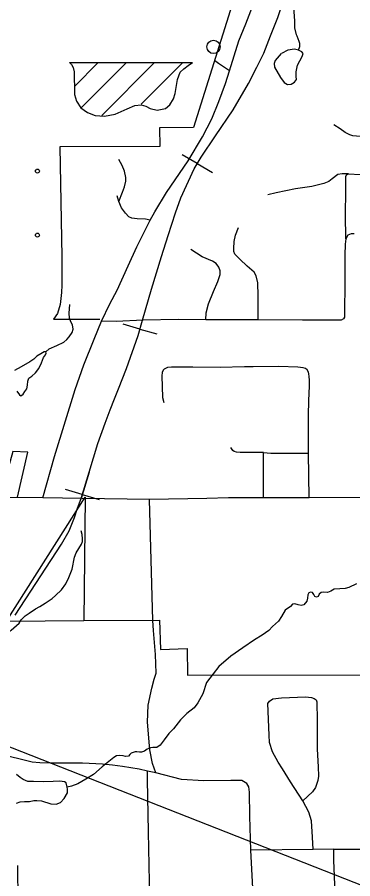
# Model space of a CAD drawing. Extents: x 22866 to 28196, y 1324810 to 1328105.
# Drawn here: x 25764.8 to 25825.4, y 1326340.7 to 1326496.3 of the extents above; entities that cross this region are included whole.
import ezdxf

# ---------------------------------------------------------------- set-up
doc = ezdxf.new("R2010")
doc.units = 0
for name, color, linetype in [('Level 33', 7, 'Continuous'), ('Level 34', 7, 'Continuous'), ('Level 35', 7, 'Continuous'), ('Level 40', 7, 'Continuous'), ('Level 56', 7, 'Continuous'), ('Level 57', 7, 'Continuous'), ('Level 58', 7, 'Continuous'), ('Level 6', 7, 'Continuous'), ('Page Text', 7, 'Continuous')]:
    doc.layers.add(name, color=color, linetype=linetype)

msp = doc.modelspace()

# ---------------------------------------------------------------- linework, layer by layer
at = {"layer": 'Level 33'}
for points in [[(25798.21, 1326474.72), (25799.94, 1326477.94), (25801.16, 1326481.11), (25802.38, 1326484.33), (25803.13, 1326486.66), (25803.96, 1326489.33), (25804.83, 1326492.04), (25806.08, 1326495.15), (25807.99, 1326500.19), (25809.15, 1326502.97)], [(25779.98, 1326441.38), (25781.5, 1326444.54), (25782.81, 1326447.01), (25784.84, 1326451.43), (25786.39, 1326454.86), (25788.78, 1326459.67), (25789.61, 1326461.18), (25791.76, 1326464.67), (25795.64, 1326470.39), (25798.21, 1326474.72)], [(25783.14, 1326463.02), (25783.77, 1326464.72), (25784.16, 1326465.7), (25784.39, 1326466.69), (25784.39, 1326467.35), (25784.16, 1326468.48), (25783.74, 1326469.52), (25783.14, 1326470.6)], [(25788.78, 1326459.67), (25787.94, 1326459.85), (25786.42, 1326459.91), (25785.47, 1326460.03), (25784.93, 1326460.27), (25784.36, 1326460.9), (25783.62, 1326461.88), (25783.14, 1326463.02), (25782.81, 1326464.06)], [(25825.62, 1326457.19), (25825.11, 1326457.16), (25824.48, 1326456.92), (25824.1, 1326456.29), (25824.01, 1326455.31), (25823.92, 1326453.34), (25823.92, 1326449.1), (25823.89, 1326442.15)], [(25823.89, 1326442.15), (25823.71, 1326441.8), (25823.3, 1326441.56), (25821.63, 1326441.59), (25816.29, 1326441.59), (25808.27, 1326441.65), (25798.85, 1326441.67)], [(25769.38, 1326409.51), (25771.49, 1326416.98), (25775.24, 1326429.04), (25776.78, 1326433.5), (25778.7, 1326438.16), (25779.98, 1326441.38)], [(25798.85, 1326441.67), (25793.85, 1326441.68), (25787.55, 1326441.56), (25782.66, 1326441.35), (25779.98, 1326441.38)], [(25793.93, 1326433.12), (25792.63, 1326433.12), (25791.93, 1326433.04), (25791.33, 1326432.75), (25791.14, 1326432.54), (25790.93, 1326432.13), (25790.87, 1326431.53), (25791, 1326427.64), (25791.24, 1326426.71)], [(25817.36, 1326417.54), (25817.38, 1326420.71), (25817.38, 1326424.37), (25817.46, 1326427.05), (25817.57, 1326429.66), (25817.55, 1326430.74), (25817.53, 1326431.44), (25817.46, 1326431.92), (25817.36, 1326432.21), (25817.13, 1326432.62), (25816.86, 1326432.87), (25816.45, 1326432.98), (25815.46, 1326433.12), (25812.02, 1326433.22), (25807.4, 1326433.18), (25805.84, 1326433.16), (25801.42, 1326433.04), (25796.51, 1326433.12), (25793.93, 1326433.12)], [(25809.24, 1326417.66), (25805.96, 1326417.7), (25805.03, 1326417.7), (25804.41, 1326417.73), (25803.95, 1326417.87), (25803.7, 1326418.04), (25803.35, 1326418.57)], [(25809.28, 1326409.5), (25809.28, 1326413), (25809.24, 1326416.25), (25809.24, 1326417.66)], [(25809.24, 1326417.66), (25810.59, 1326417.57), (25817.36, 1326417.54)], [(25817.52, 1326409.47), (25817.36, 1326417.54)], [(25776.52, 1326409.39), (25769.38, 1326409.51), (25761.94, 1326409.56)], [(25835.99, 1326409.55), (25817.52, 1326409.47), (25809.28, 1326409.5), (25802.94, 1326409.51), (25799.02, 1326409.39), (25788.64, 1326409.2), (25776.52, 1326409.39)], [(25789.26, 1326387.35), (25788.64, 1326409.2)], [(25789.8, 1326359.78), (25789.22, 1326361.48), (25788.72, 1326363.96), (25788.29, 1326368.95), (25788.41, 1326372.01), (25789.1, 1326375.11), (25789.53, 1326376.75), (25789.88, 1326377.83), (25789.72, 1326381.16), (25789.41, 1326385.53), (25789.26, 1326387.35)], [(25818.22, 1326345.98), (25818.13, 1326348.19), (25817.92, 1326351.12), (25817.47, 1326352.67), (25816.37, 1326354.76), (25814.16, 1326358.19), (25812.67, 1326360.52), (25811.9, 1326361.75), (25810.91, 1326363.63), (25810.35, 1326365.31), (25810.29, 1326366.62), (25810.05, 1326372.35), (25810.32, 1326372.76), (25810.94, 1326373.18), (25812.52, 1326373.33), (25816.82, 1326373.53), (25817.92, 1326373.41), (25818.4, 1326373.24), (25818.75, 1326372.97), (25818.9, 1326372.64), (25818.93, 1326369.27), (25818.96, 1326364.07), (25819.14, 1326360.92), (25819.2, 1326359.22), (25819.08, 1326358.45), (25818.67, 1326357.16), (25818.13, 1326356.36), (25816.37, 1326354.76)], [(25788.31, 1326360.11), (25786.8, 1326360.46), (25783.79, 1326360.98), (25781.97, 1326361.17), (25780.19, 1326361.37), (25776.59, 1326361.58), (25773.86, 1326361.56), (25770.8, 1326361.54), (25768.83, 1326361.64), (25767.48, 1326361.74), (25765.33, 1326362.28), (25761.79, 1326363.09), (25758.26, 1326363.94), (25753.75, 1326365.1), (25750.93, 1326365.94), (25748.64, 1326366.73)], [(25806.98, 1326345.83), (25806.77, 1326351.99), (25806.73, 1326356.33), (25806.62, 1326357.26), (25806.23, 1326357.87), (25805.34, 1326358.42), (25803.37, 1326358.42), (25798.46, 1326358.38), (25794.43, 1326358.61), (25789.8, 1326359.78), (25788.31, 1326360.11)], [(25788.74, 1326337.13), (25788.49, 1326349.14), (25788.33, 1326358.58), (25788.31, 1326360.11)], [(25821.94, 1326345.99), (25818.22, 1326345.98), (25806.98, 1326345.83)], [(25807.62, 1326316.75), (25807.39, 1326327.12), (25807.31, 1326338.99), (25806.98, 1326345.83)], [(25821.94, 1326345.99), (25827, 1326346), (25838.33, 1326345.88)], [(25822.76, 1326317.46), (25822.54, 1326323.27), (25822.54, 1326329.21), (25821.94, 1326344.02), (25821.94, 1326345.99)], [(25765.45, 1326315.3), (25765.37, 1326320.83), (25765.18, 1326328.41), (25764.97, 1326336.58), (25764.87, 1326343.06)]]:
    msp.add_lwpolyline(points, dxfattribs=at)
at = {"layer": 'Level 34'}
for points in [[(25803.13, 1326486.66), (25801.12, 1326487.98), (25800.43, 1326488.5)], [(25834.8, 1326474.36), (25832.73, 1326474.49), (25830.58, 1326474.6), (25828.76, 1326474.63), (25826.86, 1326474.78), (25826.08, 1326474.82), (25825.42, 1326474.87), (25824.86, 1326475.06), (25824.02, 1326475.52), (25823.13, 1326476.15), (25821.98, 1326476.9)], [(25824.63, 1326468.01), (25823.45, 1326468.04), (25822.7, 1326467.92), (25821.66, 1326467.15), (25821.03, 1326466.67), (25820.16, 1326466.25), (25817.99, 1326465.71), (25815.04, 1326465.29), (25811.55, 1326464.58), (25810.06, 1326464.25)], [(25824.1, 1326456.29), (25824.07, 1326460.67), (25824.1, 1326464.91), (25824.13, 1326467), (25824.1, 1326467.54), (25824.24, 1326467.87), (25824.63, 1326468.01), (25826.72, 1326467.89), (25834.77, 1326467.75)], [(25808.27, 1326441.65), (25808.3, 1326446), (25808.22, 1326448.36), (25807.95, 1326449.61), (25807.59, 1326450.27), (25806.28, 1326451.32), (25804.99, 1326452.63), (25804.1, 1326453.5), (25803.92, 1326453.97), (25803.89, 1326454.56), (25803.98, 1326455.82), (25804.19, 1326456.92), (25804.73, 1326458.35)], [(25798.85, 1326441.67), (25798.91, 1326442.89), (25799.3, 1326444.56), (25800.22, 1326446.74), (25801.03, 1326448.56), (25801.42, 1326449.82), (25801.42, 1326450.53), (25801.21, 1326451.16), (25800.73, 1326451.82), (25800.04, 1326452.23), (25798.17, 1326453.06), (25796.16, 1326454.34)]]:
    msp.add_lwpolyline(points, dxfattribs=at)
at = {"layer": 'Level 35'}
for points in [[(25815.55, 1326490.39), (25815.8, 1326491.06), (25815.8, 1326491.56), (25815.69, 1326491.95), (25815.33, 1326492.91), (25815.19, 1326493.16), (25814.94, 1326494.38), (25814.91, 1326494.66), (25814.91, 1326495.59), (25814.8, 1326497.37), (25814.73, 1326498.27), (25814.76, 1326499.12), (25815.05, 1326500.02), (25815.37, 1326501.16), (25816.15, 1326502.44), (25816.72, 1326503.26), (25817.72, 1326504.26), (25819.11, 1326506.62)], [(25812.45, 1326489.78), (25811.34, 1326488.53), (25811.16, 1326487.96), (25811.23, 1326487.29), (25812.34, 1326485.43), (25813.02, 1326484.54), (25813.62, 1326484.15), (25814.26, 1326484.22), (25814.87, 1326484.61), (25815.23, 1326485.04), (25815.15, 1326485.61), (25815.15, 1326486.43), (25815.4, 1326487.64), (25816.26, 1326489.21), (25816.4, 1326489.75), (25816.19, 1326490.07), (25815.55, 1326490.39), (25814.83, 1326490.53), (25813.66, 1326490.39), (25812.48, 1326489.78)], [(25769.93, 1326435.87), (25770.56, 1326436.41), (25771.94, 1326437.04), (25773.17, 1326437.61), (25773.75, 1326438.11), (25774.14, 1326438.55), (25774.71, 1326439.34), (25774.9, 1326439.97), (25774.74, 1326440.75), (25774.48, 1326441.3), (25774.22, 1326441.93), (25774.14, 1326442.84), (25774.3, 1326444.41)], [(25764.73, 1326428.75), (25765.17, 1326428.1), (25765.43, 1326427.94), (25765.85, 1326428.23), (25766.14, 1326428.73), (25766.53, 1326429.2), (25766.61, 1326429.85), (25766.69, 1326430.58), (25766.85, 1326431.08), (25767.39, 1326431.47), (25768.1, 1326432.08), (25768.68, 1326432.83), (25769.17, 1326433.88), (25769.49, 1326434.82), (25769.9, 1326435.35), (25770.03, 1326435.61), (25769.93, 1326435.87), (25769.64, 1326435.87), (25769.04, 1326435.5), (25768.34, 1326435.06), (25767.79, 1326434.56), (25767.03, 1326434.04), (25765.49, 1326433.15), (25764.26, 1326432.52)], [(25771.7, 1326391.83), (25772.75, 1326392.84), (25773.55, 1326393.98), (25774.09, 1326395.12), (25774.68, 1326396.6), (25775.12, 1326398.76), (25775.44, 1326399.53), (25775.91, 1326400.34), (25776.41, 1326401.09), (25776.57, 1326401.61), (25776.58, 1326402.11), (25776.5, 1326402.87), (25776.34, 1326403.5)], [(25826.06, 1326393.93), (25824.7, 1326393.3), (25824, 1326393.09), (25823.03, 1326393.06), (25822.04, 1326392.98), (25821.41, 1326392.62), (25820.81, 1326392.41), (25820.18, 1326392.43), (25819.66, 1326392.36), (25819.32, 1326392.09), (25819.14, 1326391.68), (25818.82, 1326391.55), (25818.54, 1326391.65), (25818.35, 1326392.04), (25818.12, 1326392.36), (25817.75, 1326392.46), (25817.46, 1326392.33), (25817.28, 1326391.94), (25817.23, 1326391.39), (25817.1, 1326390.81), (25816.55, 1326390.18), (25816.05, 1326390.05), (25815.5, 1326390.16), (25814.93, 1326390.32), (25814.48, 1326390.26), (25814.12, 1326389.84), (25813.18, 1326389.22), (25812.5, 1326388.07), (25811.95, 1326387.18)], [(25765.47, 1326387.44), (25766.21, 1326388.18), (25766.91, 1326388.64), (25768.05, 1326389.44), (25768.87, 1326389.87), (25769.83, 1326390.46), (25771.08, 1326391.3), (25771.7, 1326391.83)], [(25756.65, 1326382.23), (25757.45, 1326383.54), (25757.96, 1326384.17), (25758.54, 1326384.56), (25758.95, 1326384.85), (25759.19, 1326384.95), (25759.71, 1326384.99), (25760.01, 1326384.95), (25760.28, 1326384.83), (25760.59, 1326384.53), (25760.91, 1326384.29), (25761.19, 1326384.24), (25761.48, 1326384.35), (25761.78, 1326384.56), (25761.94, 1326384.72), (25762.33, 1326384.81), (25762.71, 1326384.9), (25763.1, 1326385.15), (25763.29, 1326385.33), (25763.65, 1326385.6), (25765.11, 1326386.87), (25765.47, 1326387.44)], [(25811.95, 1326387.18), (25810.88, 1326386.24), (25810.2, 1326385.53), (25809.02, 1326384.67), (25807.64, 1326383.83)], [(25807.64, 1326383.83), (25805.55, 1326382.4), (25803.33, 1326380.89), (25801.21, 1326379.03), (25800.17, 1326377.69), (25798.96, 1326376.15), (25798.28, 1326374.08), (25797.42, 1326372.44)], [(25797.42, 1326372.44), (25796.71, 1326371.52), (25795.41, 1326370.53), (25794.28, 1326369.4), (25793, 1326367.75), (25792.14, 1326366.94), (25791.3, 1326365.74), (25790.62, 1326364.82), (25790, 1326364.38), (25789.68, 1326364.4), (25789.68, 1326364.4), (25789.29, 1326364.38), (25788.82, 1326364.35), (25788.27, 1326364.09), (25787.75, 1326363.7), (25787.2, 1326363.51), (25786.83, 1326363.54), (25786.36, 1326363.59), (25786.05, 1326363.59), (25785.37, 1326363.36), (25785.14, 1326363.1), (25784.87, 1326362.83), (25784.35, 1326362.73), (25783.88, 1326362.86), (25783.2, 1326362.96), (25782.68, 1326362.89), (25782.21, 1326362.57)], [(25782.21, 1326362.57), (25780.14, 1326360.9), (25778.57, 1326359.51), (25777.14, 1326358.67), (25775.75, 1326357.84), (25774.58, 1326357.39), (25773.79, 1326357.24)], [(25773.79, 1326357.24), (25773.64, 1326357.99), (25773.3, 1326358.2), (25772.44, 1326358.28), (25771.26, 1326358.26), (25769.61, 1326358.2), (25767.71, 1326358.23), (25766.69, 1326358.26), (25765.82, 1326358.62), (25765.3, 1326358.94), (25764.67, 1326359.49)], [(25764.67, 1326354.3), (25765.33, 1326354.59), (25766.09, 1326354.64), (25767, 1326354.64), (25767.76, 1326354.78), (25768.31, 1326354.83), (25769.17, 1326354.72), (25770.84, 1326354.2), (25771.78, 1326354.12), (25772.62, 1326354.46), (25773.25, 1326355.14), (25773.85, 1326356.19), (25773.88, 1326356.79), (25773.8, 1326357.29)]]:
    msp.add_lwpolyline(points, dxfattribs=at)
at = {"layer": 'Level 40'}
for p, q in [((25797.3, 1326469.87), (25794.56, 1326471.46)), ((25797.3, 1326469.87), (25800.04, 1326468.28)), ((25786.94, 1326439.99), (25783.9, 1326440.89)), ((25786.94, 1326439.99), (25789.98, 1326439.09)), ((25776.52, 1326410.09), (25773.49, 1326411)), ((25776.52, 1326410.09), (25779.55, 1326409.17))]:
    msp.add_line(p, q, dxfattribs=at)
for points in [[(25797.97, 1326471.02), (25800.57, 1326474.88), (25803.78, 1326479.56), (25806.55, 1326484.34), (25808.05, 1326487.32), (25809.31, 1326489.85), (25810.54, 1326492.93), (25811.84, 1326496.25), (25813.92, 1326502.58), (25815.49, 1326507.1), (25816.59, 1326510.67), (25817.13, 1326513.3), (25817.3, 1326515.05), (25817.44, 1326517.41), (25817.41, 1326518.71), (25817.24, 1326521.27), (25816.79, 1326523.29)], [(25764.4, 1326388.3), (25772.77, 1326401.09), (25774.14, 1326403.55), (25775.14, 1326405.96), (25775.67, 1326407.65), (25776.31, 1326409.39), (25777.74, 1326414.15), (25779.35, 1326419.28), (25780.65, 1326422.98), (25781.54, 1326425.37), (25782.36, 1326427.37), (25783.07, 1326429.18), (25784.51, 1326432.84), (25786.59, 1326438.82), (25787.41, 1326441.59), (25789.02, 1326447.2), (25790.83, 1326453.07), (25792.03, 1326456.9), (25793.36, 1326461), (25794.32, 1326463.67), (25796.74, 1326468.9), (25797.97, 1326471.02), (25800.57, 1326474.88), (25803.78, 1326479.56), (25806.55, 1326484.34), (25808.05, 1326487.32), (25809.31, 1326489.85), (25810.54, 1326492.93), (25811.84, 1326496.25), (25813.92, 1326502.58)], [(25787.41, 1326441.59), (25789.02, 1326447.2), (25790.83, 1326453.07), (25792.03, 1326456.9), (25793.36, 1326461), (25794.32, 1326463.67), (25796.74, 1326468.9), (25797.97, 1326471.02)], [(25777.74, 1326414.15), (25779.35, 1326419.28), (25780.65, 1326422.98), (25781.54, 1326425.37), (25782.36, 1326427.37), (25783.07, 1326429.18), (25784.51, 1326432.84), (25786.59, 1326438.82), (25787.41, 1326441.59)], [(25777.74, 1326414.15), (25776.31, 1326409.39)], [(25772.77, 1326401.09), (25774.14, 1326403.55), (25775.14, 1326405.96), (25775.67, 1326407.65), (25776.31, 1326409.39)]]:
    msp.add_lwpolyline(points, dxfattribs=at)
at = {"layer": 'Level 56'}
msp.add_circle((25800.23, 1326490.96), 1.2, dxfattribs=at)
at = {"layer": 'Level 57'}
for p, q in [((25774.24, 1326488.14), (25796.42, 1326488.14)), ((25775.16, 1326483.88), (25779.33, 1326488.06)), ((25776.39, 1326480.03), (25784.4, 1326488.03)), ((25780.05, 1326478.59), (25789.53, 1326488.07)), ((25787.15, 1326480.6), (25794.57, 1326488.02))]:
    msp.add_line(p, q, dxfattribs=at)
msp.add_lwpolyline([(25774.24, 1326488.14), (25774.56, 1326487.79), (25774.85, 1326487.26), (25775.05, 1326486.47), (25775.05, 1326485.28), (25775.09, 1326483.72), (25775.09, 1326482.33), (25775.48, 1326481.17), (25776.25, 1326479.97), (25777.44, 1326479.11), (25778.83, 1326478.58), (25780.52, 1326478.42), (25782.44, 1326478.78), (25784.66, 1326479.77), (25786.02, 1326480.37), (25787.18, 1326480.47), (25787.98, 1326480.24), (25788.77, 1326479.84), (25790.07, 1326479.54), (25791.56, 1326479.81), (25792.35, 1326480.47), (25793.01, 1326481.56), (25793.31, 1326482.52), (25793.48, 1326483.65), (25793.74, 1326485.08), (25794.21, 1326486.37), (25794.84, 1326486.97), (25795.63, 1326487.6), (25796.42, 1326488.14)], dxfattribs=at)
msp.add_circle((25768.42, 1326468.52), 0.36, dxfattribs=at)
at = {"layer": 'Level 58'}
msp.add_circle((25768.42, 1326456.95), 0.36, dxfattribs=at)
at = {"layer": 'Level 6'}
for points in [[(25810.23, 1326519.76), (25796.6, 1326476.42), (25790.47, 1326476.34), (25790.51, 1326472.99), (25772.44, 1326472.89), (25772.84, 1326453.02), (25772.86, 1326450.34), (25772.83, 1326447.92), (25772.75, 1326446.56), (25772.56, 1326444.39), (25772.04, 1326442.81), (25771.3, 1326441.75), (25779.69, 1326441.79)], [(25764.84, 1326409.62), (25766.69, 1326417.77), (25764, 1326417.85), (25761.72, 1326409.62)], [(25750.38, 1326410.1), (25750.13, 1326399.91), (25747.73, 1326399.89), (25747.91, 1326387.52), (25762.83, 1326387.18), (25776.83, 1326387.3), (25790.5, 1326387.37), (25790.64, 1326382.09), (25795.44, 1326382.26), (25795.52, 1326377.48), (25837.59, 1326377.54), (25837.63, 1326377.54)], [(25762.83, 1326387.18), (25777.05, 1326409.63), (25776.83, 1326387.3)], [(25776.83, 1326387.3), (25790.5, 1326387.37), (25790.64, 1326382.09), (25795.44, 1326382.26), (25795.52, 1326377.48), (25837.59, 1326377.54), (25837.63, 1326377.54)]]:
    msp.add_lwpolyline(points, dxfattribs=at)
at = {"layer": 'Page Text'}
msp.add_lwpolyline([(25620.91, 1326420.53), (26211.65, 1326188.26)], dxfattribs=at)

doc.saveas('drawing.dxf')
